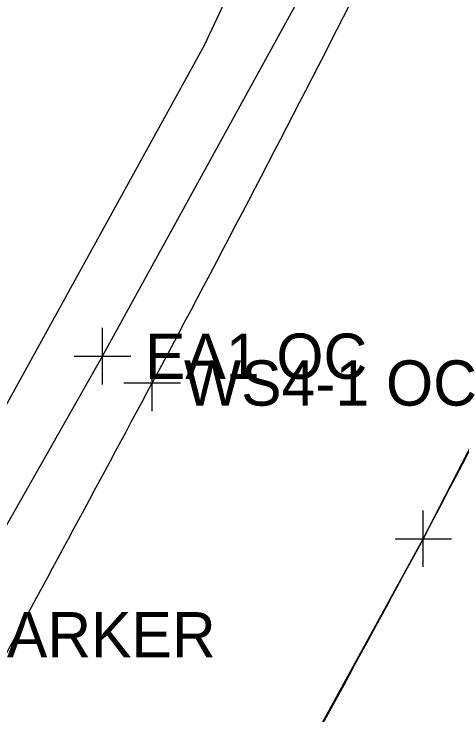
# Model space of a CAD drawing. Extents: x 1363693 to 1365209, y 422201 to 424153.
# Drawn here: x 1364159.76 to 1364175.57, y 422898.3 to 422923.07 of the extents above; entities that cross this region are included whole.
import ezdxf

# ---------------------------------------------------------------- set-up
doc = ezdxf.new("R2010")
doc.units = 0
for name, color, linetype in [('O-ALGN-BASELINE-WERK-CL-RW', 7, 'Continuous'), ('OWNERS', 7, 'Continuous'), ('PM_X_Channelizing_Line', 7, 'Continuous'), ('PM_X_CL_Double_Solid', 7, 'Continuous'), ('PM_X_Edge_Line', 7, 'Continuous'), ('SV_X_Original_Ground', 7, 'Continuous'), ('SV_X_Shot_Marker', 7, 'Continuous'), ('UT_X_Gas', 7, 'Continuous')]:
    doc.layers.add(name, color=color, linetype=linetype)

msp = doc.modelspace()

# ---------------------------------------------------------------- linework, layer by layer
at = {"layer": 'O-ALGN-BASELINE-WERK-CL-RW'}
msp.add_lwpolyline([(1364112.961, 422795.674), (1364125.29, 422817.23), (1364137.711, 422838.984), (1364149.842, 422860.568), (1364162.178, 422882.564), (1364162.178, 422882.564), (1364174.207, 422904.529), (1364174.207, 422904.529), (1364181.519, 422918.743), (1364181.519, 422918.743), (1364185.177, 422926.315), (1364185.177, 422926.315), (1364194.648, 422946.825), (1364194.648, 422946.825), (1364195.429, 422948.569), (1364195.429, 422948.569), (1364199.632, 422958.68), (1364199.632, 422958.68), (1364204.422, 422971.255), (1364204.422, 422971.255), (1364205.193, 422973.458), (1364205.193, 422973.458), (1364212.224, 422994.557)], dxfattribs=at)
at = {"layer": 'OWNERS'}
msp.add_lwpolyline([(1364089.632, 422780.271), (1364102.08, 422801.911), (1364114.271, 422823.678), (1364126.868, 422845.272), (1364138.192, 422867.568), (1364150.546, 422889.234), (1364150.546, 422889.234), (1364162.879, 422910.978), (1364162.879, 422910.978), (1364170.332, 422924.545), (1364170.332, 422924.545), (1364173.925, 422931.803), (1364173.925, 422931.803), (1364182.923, 422951.414), (1364182.923, 422951.414), (1364183.888, 422953.606), (1364183.888, 422953.606), (1364188.472, 422964.837), (1364188.472, 422964.837), (1364192.543, 422975.639), (1364192.543, 422975.639), (1364193.28, 422977.776), (1364193.28, 422977.776), (1364200.007, 422998.363)], dxfattribs=at)
at = {"layer": 'PM_X_Channelizing_Line'}
for centre, radius, start, end in [((1363486.553, 423272.145), 768.717, 331.896649, 333.056836), ((1363358.452, 423333.186), 921.522, 332.279318, 333.273174), ((1362105.186, 424012.71), 2336.073, 331.220732, 331.834341), ((1361982.965, 424090.273), 2491.492, 331.004994, 331.580903), ((1362906.682, 423571.739), 1443.198, 331.231766, 332.232606), ((1362906.682, 423571.739), 1443.198, 331.231766, 332.232606)]:
    msp.add_arc(centre, radius, start, end, dxfattribs=at)
at = {"layer": 'PM_X_CL_Double_Solid'}
for centre, radius, start, end in [((1363358.452, 423333.186), 921.522, 332.279318, 333.273174), ((1361982.965, 424090.273), 2491.492, 331.004994, 331.580903)]:
    msp.add_arc(centre, radius, start, end, dxfattribs=at)
at = {"layer": 'PM_X_Edge_Line'}
for centre, radius, start, end in [((1363486.553, 423272.145), 768.717, 331.896649, 333.056836), ((1362105.186, 424012.71), 2336.073, 331.220732, 331.834341)]:
    msp.add_arc(centre, radius, start, end, dxfattribs=at)
at = {"layer": 'SV_X_Original_Ground'}
for p, q in [((1364164.637, 422909.031), (1364164.637, 422911.031)), ((1364163.637, 422910.031), (1364165.637, 422910.031)), ((1364174.207, 422903.529), (1364174.207, 422905.529)), ((1364173.207, 422904.529), (1364175.207, 422904.529))]:
    msp.add_line(p, q, dxfattribs=at)
at = {"layer": 'SV_X_Shot_Marker'}
for p, q in [((1364162.879, 422909.978), (1364162.879, 422911.978)), ((1364161.879, 422910.978), (1364163.879, 422910.978))]:
    msp.add_line(p, q, dxfattribs=at)
at = {"layer": 'UT_X_Gas'}
msp.add_lwpolyline([(1364207.557, 423089.372), (1364211.518, 423072.856), (1364208.943, 423046.381), (1364201.649, 423012.485), (1364191.712, 422981.617), (1364181.14, 422953.292), (1364166.466, 422921.961), (1364127.708, 422851.525), (1364051.86, 422717.903)], dxfattribs=at)

# ---------------------------------------------------------------- texts
at = {"layer": 'SV_X_Original_Ground'}
for s, p in [('WS4-1 OC', (1364165.756, 422909.231)), ('FIBEROPTICMARKER', (1364144.886, 422900.336))]:
    msp.add_text(s, height=1.6, dxfattribs=at).set_placement(p)
at = {"layer": 'SV_X_Shot_Marker'}
msp.add_text('EA1 OC', height=1.6, dxfattribs=at).set_placement((1364164.379, 422910.178))

doc.saveas('drawing.dxf')
